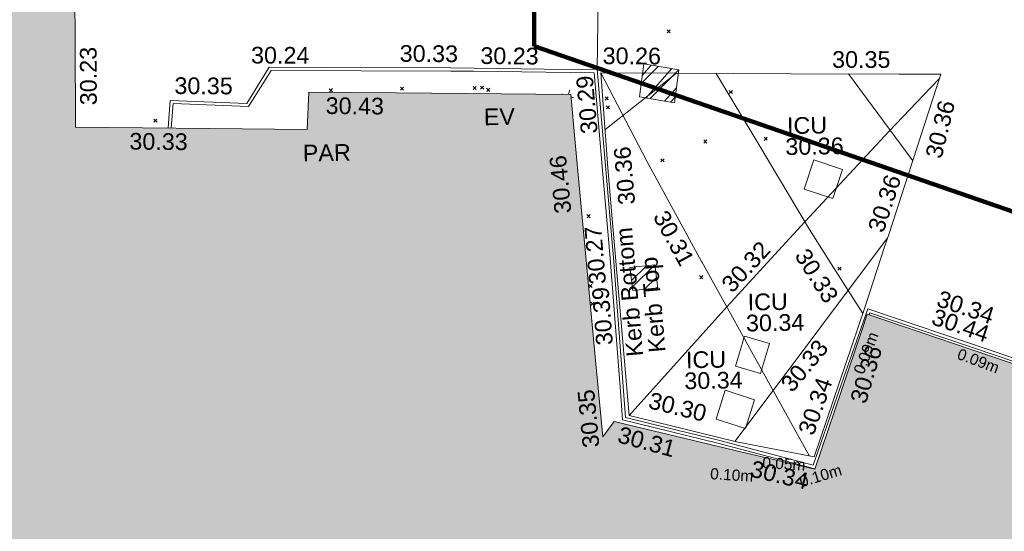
# Model space of a CAD drawing. Header units: millimetres. Extents: x -287732 to 520720, y -88450 to 287754.
# Tile 274 of 383: x 103737 to 125866, y 81408 to 92898. Entities that reach past the tile are written whole.
import ezdxf

# ---------------------------------------------------------------- set-up
doc = ezdxf.new("R2010")
doc.units = ezdxf.units.MM
doc.linetypes.add('IMPORT-HIDDEN2 _3_', pattern=[4762.5, 3175, -1587.5])
doc.linetypes.add('IMPORT-UG_ELEC_STREET LIGHTING_QLB2 _2_', pattern=[2700, 1500, -300.0000000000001, 0, -250, 150, -300.0000000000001, 0, -200])
for name, color, linetype, lineweight, true_color in [('00_TOPO_EAVE', 7, 'Continuous', 9, 0x666666), ('00_UAV_BUILDING_OUTLINE', 5, 'Continuous', 9, 0x0000ff), ('00_UAV_EAVE', 7, 'Continuous', 9, 0x666666), ('00_UAV_KERB_BOTTOM', 1, 'Continuous', 9, 0xff0000), ('00_UAV_KERB_TOP', 7, 'Continuous', 9, 0xa500a5), ('00_UAV_PARAPET', 7, 'Continuous', 9, 0x666666), ('00_UAV_ROAD_MARKING_YELLOW_CONTINUOUS', 40, 'Continuous', 9, 0xffbf00), ('00_UAV_SERV_IC', 5, 'Continuous', 9, 0x0000ff), ('12333-PUM-2D-U-0001-C01 - Rev2_REVIT IMPORT_dwg', 7, 'Continuous', 9, 0x767676), ('A_RHA_Line', 7, 'Continuous', 9, 0x00a600), ('PUM-CHAMBER EXTENTS', 6, 'IMPORT-HIDDEN2 _3_', 9, 0xff00ff), ('PUM-ELECTRIC-SL-QLB2', 7, 'IMPORT-UG_ELEC_STREET LIGHTING_QLB2 _2_', 9, 0xff7f7f)]:
    doc.layers.add(name, color=color, linetype=linetype, lineweight=lineweight, true_color=true_color)
for name, color, linetype, lineweight in [('00_UAV_SURFACE', 7, 'Continuous', 9), ('A_RHA_Detail', 7, 'Continuous', 9), ('GEN-TEXT', 7, 'Continuous', 9)]:
    doc.layers.add(name, color=color, linetype=linetype, lineweight=lineweight)
doc.styles.add('Arial_1', font='arial.ttf', dxfattribs={"height": 250})
doc.styles.add('Swis721 Lt BT_2', font='swissl.ttf', dxfattribs={"height": 375})
pattern_1 = [(45, (-533641079.65, -725615854.3560001), (-265.1650429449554, 265.1650429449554), []), (45, (-533640902.873, -725615854.3560001), (-265.1650429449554, 265.1650429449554), [])]

# ---------------------------------------------------------------- blocks, each defined once
blk = doc.blocks.new('12333-PUM-2D-U-0001-C01 - Rev2_REVIT IMPORT_dwg_MSL_Eaves_SYM_1-V87-Site Location Plan Proposed')
at = {"layer": '00_TOPO_EAVE', "color": 254, "true_color": 0xcccccc}
for p, q in [((-304.2425338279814, 99.04873277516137), (-356.5791934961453, 116.0873754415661)), ((29.38349572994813, 90.25566449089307), (116.0873754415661, 356.5791934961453)), ((356.5791934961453, -116.0873754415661), (180.0901991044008, -58.62988906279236))]:
    blk.add_line(p, q, dxfattribs=at)
blk = doc.blocks.new('12333-PUM-2D-U-0001-C01 - Rev2_REVIT IMPORT_dwg_MGS62954_T2_Galway_ITM_3d_Rev1-2077680-Site Location Plan Proposed')
at = {"layer": '00_UAV_KERB_BOTTOM', "color": 254, "true_color": 0xcccccc, "flags": 128}
blk.add_lwpolyline([(534036196.0748683, 725639840.7990669), (534035816.5935, 725638738.3544999), (534035272.5935, 725637217.3545), (534034540.5935001, 725637471.3544999), (534034265.5935, 725636720.3545), (534033665.5117798, 725636952.9704477), (534031595.5935, 725637755.3544999), (534028977.9128458, 725638691.3944124), (534026248.5935002, 725639667.3545), (534025520.569249, 725637696.067142), (534024960.6805, 725636180.0440001), (534022843.6805001, 725636781.044), (534021699.0467719, 725637080.2408259), (534020758.6805, 725637326.044), (534020549.6805001, 725640916.0439999), (534020519.8383491, 725641346.8224517), (534020256.475177, 725645148.5316423), (534019068.2135424, 725645183.0933862), (534016972.6805, 725645244.0440001), (534014069.7659481, 725645305.2328852), (534012892.6805001, 725645330.044), (534012370.6805001, 725644527.044), (534010651.6805, 725644626.044), (534010595.8489875, 725644006.1415368)], dxfattribs=at)
at = {"layer": '00_UAV_KERB_TOP', "color": 254, "true_color": 0xcccccc, "flags": 128}
for points in [[(534024994.1759025, 725636097.7687486), (534022825.2686771, 725636713.5048103), (534020691.755679, 725637271.1856657), (534020660.3741778, 725637810.2267629), (534020479.8212252, 725640911.590879), (534020348.9849778, 725642800.2428122), (534020191.0268353, 725645080.4056673), (534017478.0509709, 725645159.3152057), (534016970.925312, 725645174.065448), (534012930.1431086, 725645259.2387983), (534012684.3641961, 725644881.153613), (534012407.2230529, 725644454.8234633), (534010715.3187489, 725644552.2629782), (534010665.9600858, 725644004.2291639)], [(534033433.8899645, 725636967.6811434), (534031571.1543648, 725637689.7528083), (534029091.3983773, 725638576.473109), (534026290.2574598, 725639578.1154193), (534026274.277465, 725639534.8460339)]]:
    blk.add_lwpolyline(points, dxfattribs=at)
at = {"layer": '00_UAV_ROAD_MARKING_YELLOW_CONTINUOUS', "color": 254, "true_color": 0xcccccc}
for p, q in [((534020410.8554321, 725643796.7709886), (534022042.8684387, 725645037.1574444)), ((534027315.3896639, 725642978.2879324), (534025907.6193518, 725644952.2457936))]:
    blk.add_line(p, q, dxfattribs=at)
at = {"layer": '00_UAV_ROAD_MARKING_YELLOW_CONTINUOUS', "color": 254, "true_color": 0xcccccc, "flags": 128}
for points in [[(534024880.2279875, 725636387.1701497), (534023726.7796367, 725638557.3943529), (534022535.7796367, 725640792.3943529), (534022531.2803853, 725640800.974934), (534021340.7796368, 725643071.3943529), (534020337.7796369, 725645077.394353)], [(534022934.288312, 725645016.1216016), (534023859.7796369, 725643403.3943532), (534024968.7796367, 725641472.3943529), (534025444.3547996, 725640692.6194693), (534026131.3650407, 725639566.1659182)], [(534020844.7796367, 725637372.394353), (534023080.1968761, 725639770.7549491), (534024265.0749285, 725641019.377709), (534024865.5432704, 725641652.1503704), (534026793.7796368, 725643655.3943529), (534027744.3624692, 725644609.6767906), (534027948.821128, 725644814.9311892)], [(534026721.3261018, 725641256.5621074), (534023649.7212653, 725637311.401286), (534023209.4763733, 725636745.9519552)]]:
    blk.add_lwpolyline(points, dxfattribs=at)
blk.add_lwpolyline([(534024986.7796367, 725636364.394353), (534026180.7796369, 725639704.3943528), (534026658.609018, 725641076.4713264), (534026748.7796367, 725641335.394353), (534027982.7796368, 725644913.394353), (534027042.0801436, 725644931.0062603), (534024617.7796368, 725644976.3943529), (534022044.024821, 725645037.1301559), (534020337.7796369, 725645077.394353), (534020459.7796367, 725642939.3943529), (534020538.9295372, 725641790.9879271), (534020675.7796368, 725639805.394353), (534020844.7796367, 725637372.394353), (534021396.4247135, 725637226.2555863), (534023241.7796367, 725636737.3943529)], close=True, dxfattribs=at)
at = {"layer": '00_UAV_SERV_IC', "color": 254, "true_color": 0xcccccc, "flags": 128}
for points in [[(534024864.5935, 725642385.3544999), (534025094.5935001, 725643037.3544999), (534025736.2133127, 725642811.0162225), (534025506.2133127, 725642159.0162224)], [(534023254.5935, 725638436.3545), (534023468.5935, 725639107.3544999), (534024025.603444, 725638929.7090037), (534023811.6034438, 725638258.7090037)], [(534022794.5935, 725637254.3545), (534023011.5935, 725637896.3544999), (534023667.9189432, 725637674.512411), (534023450.9189434, 725637032.5124108)]]:
    blk.add_lwpolyline(points, close=True, dxfattribs=at)
at = {"layer": '00_UAV_SURFACE', "color": 254, "true_color": 0xcccccc, "flags": 128}
blk.add_lwpolyline([(534020256.475177, 725645148.5316423), (534020361.0019999, 725648359.0085001), (534020381.6473084, 725650146.5481193), (534020385.0020001, 725650437.0085), (534020457.002, 725652941.0085), (534020454.4344659, 725654630.5035999)], dxfattribs=at)
at = {"xscale": 0.375, "yscale": 0.375, "zscale": 0.375}
blk.add_blockref('12333-PUM-2D-U-0001-C01 - Rev2_REVIT IMPORT_dwg_MSL_Eaves_SYM_1-V87-Site Location Plan Proposed', (534019591.2939767, 725644571.5783325), dxfattribs=at)
at = {"layer": '00_UAV_BUILDING_OUTLINE', "color": 251, "true_color": 0x666666, "char_height": 375, "width": 1495.902363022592, "attachment_point": 1, "line_spacing_factor": 1.005061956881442, "style": 'Swis721 Lt BT_2'}
for s, insert, rotation in [('30.23', (534008626.5414432, 725644550.7896229), 89.22071755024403), ('30.43', (534014148.2634822, 725644634.5957702), 358.49025841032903), ('30.33', (534009725.1623542, 725643912.262804), 358.43756912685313), ('30.46', (534019249.4840642, 725641916.8315941), 94.35549672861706), ('30.36', (534025808.3970271, 725637630.9228641), 72.52669628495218), ('30.35', (534019790.0471659, 725636646.857846), 94.35549672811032), ('30.34', (534023609.4698657, 725636319.2756244), 345.6428675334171)]:
    blk.add_mtext(s, dxfattribs=dict(at, insert=insert, rotation=rotation))
at = {"layer": '00_UAV_EAVE', "insert": (534017693.5138397, 725644318.8699216), "char_height": 375, "width": 736.078940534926, "attachment_point": 1, "line_spacing_factor": 1.005061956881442, "style": 'Swis721 Lt BT_2'}
blk.add_mtext('EV', dxfattribs=at)
at = {"layer": '00_UAV_KERB_BOTTOM', "color": 251, "true_color": 0x666666, "char_height": 375, "attachment_point": 1, "line_spacing_factor": 1.005061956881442, "style": 'Swis721 Lt BT_2'}
for s, insert, width, rotation in [('30.24', (534012491.5443729, 725645797.2810811), 1495.902363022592, 358.79247365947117), ('30.23', (534017645.5283263, 725645698.2588428), 1495.902363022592, 358.3339663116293), ('30.29', (534019872.4836729, 725643696.7742264), 1495.902363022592, 93.96283048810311), ('Kerb Bottom', (534020809.2031973, 725638676.2473274), 3414.456504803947, 94.00840333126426), ('30.34', (534027894.2425136, 725640067.6751779), 1495.902363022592, 340.32377833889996), ('30.34', (534024624.2357371, 725636953.9338264), 1495.902363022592, 69.73010007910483), ('30.31', (534020650.9219286, 725637136.0179), 1495.902363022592, 343.7989299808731)]:
    blk.add_mtext(s, dxfattribs=dict(at, insert=insert, width=width, rotation=rotation))
at = {"layer": '00_UAV_KERB_TOP', "color": 251, "true_color": 0x666666, "char_height": 375, "attachment_point": 1, "line_spacing_factor": 1.005061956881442, "style": 'Swis721 Lt BT_2'}
for s, insert, width, rotation in [('30.33', (534015833.9977722, 725645778.6328171), 1495.902363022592, 358.55985360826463), ('30.35', (534010758.9384516, 725645142.7797633), 1495.902363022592, 358.58172351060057), ('30.36', (534020688.7387872, 725642089.3231751), 1495.902363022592, 93.96283048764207), ('Kerb Top', (534021313.4701647, 725638759.3724053), 2493.170605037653, 94.00840333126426), ('30.39', (534020130.9502373, 725638944.9122111), 1495.902363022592, 93.33184311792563), ('30.44', (534027773.755324, 725639661.2753754), 1495.902363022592, 340.32377833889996)]:
    blk.add_mtext(s, dxfattribs=dict(at, insert=insert, width=width, rotation=rotation))
at = {"layer": '00_UAV_PARAPET', "insert": (534013612.4189297, 725643575.9270208), "char_height": 375, "width": 1168.228512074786, "attachment_point": 1, "line_spacing_factor": 1.005061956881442, "style": 'Swis721 Lt BT_2'}
blk.add_mtext('PAR', dxfattribs=at)
at = {"layer": '00_UAV_ROAD_MARKING_YELLOW_CONTINUOUS', "color": 251, "true_color": 0x666666, "char_height": 375, "width": 1495.902363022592, "attachment_point": 1, "line_spacing_factor": 1.005061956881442, "style": 'Swis721 Lt BT_2'}
for s, insert, rotation in [('30.26', (534020392.2970952, 725645646.1532894), 358.6481775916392), ('30.35', (534025546.922565, 725645472.5482289), 358.92742572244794), ('30.36', (534027596.4291226, 725643088.606495), 75.27231559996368), ('30.36', (534026272.2785633, 725641474.5933481), 70.92420879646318), ('30.31', (534021778.8137768, 725642001.521377), 297.67039491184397), ('30.27', (534020000.9994447, 725640312.8754545), 93.94267650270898), ('30.32', (534022935.3267637, 725640317.7918991), 46.44848004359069), ('30.33', (534024931.389054, 725641090.4370068), 301.3785042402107), ('30.33', (534024232.1250297, 725638045.2612003), 49.30774481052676), ('30.30', (534021351.0735205, 725637893.1210718), 345.1623516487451)]:
    blk.add_mtext(s, dxfattribs=dict(at, insert=insert, rotation=rotation))
at = {"layer": '00_UAV_SERV_IC', "color": 251, "true_color": 0x666666, "char_height": 375, "attachment_point": 1, "line_spacing_factor": 1.005061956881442, "style": 'Swis721 Lt BT_2'}
for s, insert, width in [('ICU', (534024502.8277339, 725644001.7067939), 1021.012723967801), ('30.36', (534024457.9995834, 725643531.327793), 1495.902363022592), ('ICU', (534023549.790584, 725640054.9674677), 1021.012723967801), ('30.34', (534023504.9624336, 725639584.5884668), 1495.902363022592), ('ICU', (534022141.008502, 725638782.1863539), 1021.012723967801), ('30.34', (534022096.1803515, 725638311.807353), 1495.902363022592)]:
    blk.add_mtext(s, dxfattribs=dict(at, insert=insert, width=width))
blk = doc.blocks.new('12333-PUM-2D-U-0001-C01 - Rev2_REVIT IMPORT_dwg-1620468-Site Location Plan Proposed')
at = {"layer": 'PUM-CHAMBER EXTENTS', "true_color": 0xffaaff}
h = blk.add_hatch(dxfattribs=at)
h.set_pattern_fill('FP_3', color=211, style=0, pattern_type=2)
h.set_pattern_definition(pattern_1)
h.paths.add_polyline_path([(380906.3501529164, 28519.64382128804), (381016.350153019, 29258.6438213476), (380229.3501528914, 29402.64382131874), (380119.3501529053, 28663.64382137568)])
h = blk.add_hatch(dxfattribs=at)
h.set_pattern_fill('FP_3', color=211, style=0, pattern_type=2)
h.set_pattern_definition(pattern_1)
h.paths.add_polyline_path([(379891.3501529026, 24319.64382133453), (380455.3501529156, 24372.64382129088), (380399.3501530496, 24888.64382135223), (379835.3501529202, 24835.64382128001)])
at = {"layer": 'GEN-TEXT', "color": 253, "true_color": 0xaaaaaa}
for p, q in [((380764.9948138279, 30090.28848225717), (380835.705491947, 30160.99916037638)), ((380835.705491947, 30090.28848225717), (380764.9948138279, 30160.99916037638)), ((373152.9948138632, 28900.28848231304), (373223.7054919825, 28970.99916043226)), ((373223.7054919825, 28900.28848231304), (373152.9948138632, 28970.99916043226)), ((374750.9948138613, 28908.28848222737), (374821.7054919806, 28978.99916034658)), ((374821.7054919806, 28908.28848222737), (374750.9948138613, 28978.99916034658)), ((376383.9948137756, 28893.28848232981), (376454.7054918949, 28963.99916044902)), ((376454.7054918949, 28893.28848232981), (376383.9948137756, 28963.99916044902)), ((376550.9948137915, 28900.28848231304), (376621.7054919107, 28970.99916043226)), ((376621.7054919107, 28900.28848231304), (376550.9948137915, 28970.99916043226)), ((376688.9948138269, 28848.2884822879), (376759.7054919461, 28918.99916040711)), ((376759.7054919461, 28848.2884822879), (376688.9948138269, 28918.99916040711)), ((382138.9948137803, 28704.28848231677), (382209.7054918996, 28774.99916043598)), ((382209.7054918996, 28704.28848231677), (382138.9948137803, 28774.99916043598)), ((379346.9948138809, 28608.28848229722), (379417.7054920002, 28678.99916041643)), ((379417.7054920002, 28608.28848229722), (379346.9948138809, 28678.99916041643)), ((369197.9948137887, 28286.28848225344), (369268.7054919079, 28356.99916037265)), ((369268.7054919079, 28286.28848225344), (369197.9948137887, 28356.99916037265)), ((379370.9948138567, 28408.28848222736), (379441.7054919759, 28478.99916034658)), ((379441.7054919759, 28408.28848222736), (379370.9948138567, 28478.99916034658)), ((381545.9948137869, 27603.28848229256), (381616.705491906, 27673.99916041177)), ((381616.705491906, 27603.28848229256), (381545.9948137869, 27673.99916041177)), ((382903.9948137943, 27640.28848230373), (382974.7054919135, 27710.99916042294)), ((382974.7054919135, 27640.28848230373), (382903.9948137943, 27710.99916042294)), ((380576.9948138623, 27195.28848223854), (380647.7054919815, 27265.99916035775)), ((380647.7054919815, 27195.28848223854), (380576.9948138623, 27265.99916035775)), ((378893.994813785, 25972.2884822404), (378964.7054919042, 26042.99916035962)), ((378964.7054919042, 25972.2884822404), (378893.994813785, 26042.99916035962)), ((381401.9948138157, 24558.28848225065), (381472.7054919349, 24628.99916036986)), ((381472.7054919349, 24558.28848225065), (381401.9948138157, 24628.99916036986)), ((384512.9948138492, 24695.28848223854), (384583.7054919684, 24765.99916035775)), ((384583.7054919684, 24695.28848223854), (384512.9948138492, 24765.99916035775)), ((378907.9948138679, 24400.28848231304), (378978.7054919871, 24470.99916043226)), ((378978.7054919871, 24400.28848231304), (378907.9948138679, 24470.99916043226)), ((378947.9948137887, 24003.28848231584), (379018.7054919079, 24073.99916043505)), ((379018.7054919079, 24003.28848231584), (378947.9948137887, 24073.99916043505))]:
    blk.add_line(p, q, dxfattribs=at)
at = {"layer": 'PUM-CHAMBER EXTENTS', "color": 211, "linetype": 'Continuous', "true_color": 0xffaaff, "flags": 128}
for points in [[(380229.3501528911, 29402.64382131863), (380119.3501529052, 28663.64382137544), (380906.3501529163, 28519.6438212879), (381016.3501530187, 29258.6438213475)], [(380455.3501529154, 24372.6438212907), (379891.3501529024, 24319.64382133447), (379835.3501529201, 24835.64382127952), (380399.3501530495, 24888.64382135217)]]:
    blk.add_lwpolyline(points, close=True, dxfattribs=at)
blk.add_blockref('12333-PUM-2D-U-0001-C01 - Rev2_REVIT IMPORT_dwg_MGS62954_T2_Galway_ITM_3d_Rev1-2077680-Site Location Plan Proposed', (-533641079.6498471, -725615854.3561786))
at = {"layer": 'PUM-ELECTRIC-SL-QLB2', "char_height": 250, "width": 1160.025439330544, "attachment_point": 2, "line_spacing_factor": 0.9417779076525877, "style": 'Arial_1'}
for s, insert, rotation in [('0.09m', (384992.2272881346, 22871.86857745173), 68.36821681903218), ('0.09m', (387677.4906366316, 22720.80557568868), 338.5239952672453), ('0.05m', (383231.139485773, 20494.85667624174), 355.4087260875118), ('0.10m', (382055.4807622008, 20264.64862089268), 355.4087260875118), ('0.10m', (384006.5602795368, 20207.16714637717), 15.911856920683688)]:
    blk.add_mtext(s, dxfattribs=dict(at, insert=insert, rotation=rotation))

msp = doc.modelspace()

# ---------------------------------------------------------------- hatches: boundary and pattern name
at = {"layer": 'A_RHA_Detail', "true_color": 0xc0c0c0}
h = msp.add_hatch(color=9, dxfattribs=at)
h.paths.add_polyline_path([(-80880.60083809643, -68502.79057078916), (-80400.865924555, -68483.41509113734), (-80400.865924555, -62984.64684185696), (-24474.85765177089, -63009.32043784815), (-24456.14471271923, -50840.30023858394), (-36622.55041039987, -50831.65104353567), (-36622.55041039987, -44228.57792613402), (-50959.0526582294, -44218.38599194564), (-50959.0526582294, -42573.78171514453), (-54563.9325804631, -42571.21897729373), (-54565.69773352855, -45054.17447474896), (-92408.82109321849, -45027.27149621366), (-92411.78875845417, -49201.74309222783), (-100061.9988811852, -49201.74309222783), (-100052.2214449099, -64852.82557838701), (-86120.90825229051, -64852.82557838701), (-86092.1662649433, -62957.90041523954), (-84861.10047608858, -62957.90041523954), (-84854.79052929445, -68240.109737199), (-80870.60226892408, -68240.10973722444)])
h.paths.add_polyline_path([(-137238.9269902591, -68461.9384092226), (-132719.7426408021, -68433.0633692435), (-132847.0731201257, -62850.04282283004), (-130454.6837966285, -62916.63108078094), (-130498.2830220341, -61355.85393642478), (-117581.136331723, -61423.42893438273), (-117492.3908565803, -49183.91309190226), (-125136.5200282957, -49178.47881952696), (-125133.572703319, -45032.61887136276), (-163007.1824077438, -45005.6942194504), (-163007.1824076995, -44090.2963411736), (-163123.8521269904, -44090.21339942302), (-163122.6389897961, -42383.75184302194), (-166563.8543419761, -42383.75184298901), (-166565.034908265, -44044.39824208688), (-193158.4656786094, -44025.49275805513), (-193195.152889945, -62863.65652504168), (-137269.7106414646, -62916.63108078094), (-137254.3708868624, -65679.90523788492)])
h.paths.add_polyline_path([(120310.9497607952, -32334.28230164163), (120312.4652266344, -31610.73011961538), (133451.2244789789, -31638.24899384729), (133469.2230092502, -19717.98315780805), (121295.7536929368, -19692.48606430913), (121319.8434528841, -8190.941560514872), (112277.0825930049, -8172.001674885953), (112263.1770823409, -14811.1234547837), (78285.85310969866, -14739.95861438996), (78292.82277619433, -8167.077575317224), (75241.99098605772, -8160.673431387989), (69355.76844233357, -8152.931592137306), (69353.6659720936, -9156.74635762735), (68372.60878945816, -9154.691552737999), (68372.60878945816, -13705.52853215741), (69333.7233474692, -13707.54156770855), (69325.07112547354, -16249.53369228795), (66623.4489111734, -16249.53369228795), (66619.79243935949, -17995.29925530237), (65989.07757494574, -17995.2992552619), (65985.44262772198, -19730.78799483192), (57152.23993377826, -19712.28702421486), (57127.42535098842, -31559.89463417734), (70277.87165424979, -31587.43801817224), (70277.87165431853, -32271.7414715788), (78263.96947909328, -32285.12944888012), (78266.62661740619, -31019.79372153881), (112335.8856506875, -31091.15111860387), (112335.8856506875, -32317.57330553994), (119781.4233959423, -32333.17321913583)])
h.paths.add_polyline_path([(7503.717409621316, -1791.439263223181), (15482.43097392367, -674.0213231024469), (15484.0826588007, 148.1327206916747), (56188.28042539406, 205.5276654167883), (56155.84326007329, 14338.3166313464), (18016.62665935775, 14236.48149539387), (17967.9025208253, 34313.18372071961), (21727.10644863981, 34324.0692624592), (21708.90974962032, 40608.10218321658), (18009.66447159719, 40608.10218321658), (17995.54603706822, 45483.75063442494), (9770.084204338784, 45420.6329473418), (3966.213879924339, 45446.76585222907), (3984.771235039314, 14176.56786832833), (1023.062455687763, 14176.56786837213), (-276.5134647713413, 14190.52623461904), (-231.6790044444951, 5968.135265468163), (-226.4491536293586, 193.7444677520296), (553.0869992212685, 183.4716499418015), (7477.609307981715, 143.2867586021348), (7488.638446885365, -674.0213231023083)])
h.paths.add_polyline_path([(77755.59663317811, 53.47451145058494), (77729.51881611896, 1699.844979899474), (94464.47132486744, 1659.976083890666), (94606.37913471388, 17991.390236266), (88810.4190114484, 18015.03260816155), (88799.89418497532, 14436.74271609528), (69413.88950349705, 14457.8773889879), (69377.35724448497, 99.62816357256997), (75241.99098605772, 67.32134432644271)])
h.paths.add_polyline_path([(61252.12079701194, 46453.95617366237), (105774.7348988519, 46472.68783506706), (105768.2642198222, 61852.61234306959), (92285.13876309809, 61852.61234306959), (92308.59670399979, 65784.30757140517), (96107.4668000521, 65767.60445243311), (96059.68081117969, 75209.20847378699), (101084.8427276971, 75071.88872764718), (104988.0046543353, 74765.36560406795), (108403.6894220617, 74363.8408943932), (112009.2703903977, 73787.25420861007), (115645.3524815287, 73049.69667206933), (116890.8108051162, 72761.69136252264), (120208.9929833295, 71893.18353872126), (120865.241739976, 71703.68484519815), (124135.6329506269, 70669.67317906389), (127435.6253142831, 69480.50055823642), (127820.4368670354, 69394.93141813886), (128274.3081769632, 69331.69585753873), (128731.8791144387, 69306.66104516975), (129189.9401488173, 69320.00258290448), (129645.2782985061, 69371.62688826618), (130094.6997111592, 69461.17185603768), (130535.0520071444, 69588.00939074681), (130963.246434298, 69751.24981927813), (131376.2795165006, 69949.74812590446), (131771.2541232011, 70182.11198903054), (132162.5575600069, 70460.5404660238), (132496.0921583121, 70741.69081113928), (132820.871367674, 71064.98072578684), (133117.4593294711, 71414.31364272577), (133383.77568926, 71787.23923950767), (133616.5473239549, 72178.5372844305), (133817.1647262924, 72590.54524898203), (133982.6025969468, 73017.89547513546), (134111.7005086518, 73457.59040801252), (134203.5529320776, 73906.54590458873), (134257.5155883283, 74361.61286216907), (134272.5462649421, 74819.5993153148), (134250.5259875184, 75277.29281745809), (134189.6227572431, 75731.48297747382), (134090.9274700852, 76178.98397757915), (133955.1324028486, 76616.65691993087), (133783.1900598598, 77041.43184345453), (133576.3064937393, 77450.32925647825), (133335.932843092, 77840.48103920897), (133063.7551572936, 78209.15055532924), (132761.6825665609, 78553.75185442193), (132431.8338935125, 78871.8678050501), (132076.5227905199, 79161.26705197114), (131698.2415080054, 79419.91966861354), (131299.6434187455, 79646.01139197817), (131093.5942456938, 79746.34209763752), (132146.0467355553, 83110.22226145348), (122787.7632953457, 86282.54285518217), (121604.3555412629, 82800.3591886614), (117095.9864227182, 83870.84033785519), (116841.9598400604, 83526.35449572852), (116120.5435466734, 91221.93611972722), (110237.7341284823, 91274.27491021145), (110194.3680786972, 90435.39030214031), (104988.0046543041, 90486.49901390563), (104973.2761846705, 94309.82427956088), (103746.1314668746, 94309.8242795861), (103839.9937121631, 122852.1474271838), (96365.09202306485, 122931.9599470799), (96350.3400238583, 123952.4168585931), (104555.5505249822, 123902.1925226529), (104607.3234458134, 120248.5396156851), (125502.5015002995, 120134.1933400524), (125662.0200253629, 137657.3796882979), (114479.5865733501, 137699.2256881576), (114382.306264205, 129149.9458158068), (104644.159003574, 129187.9975073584), (104577.9931702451, 126217.3903144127), (101184.4926406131, 126159.1566967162), (101264.6166812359, 135959.2655565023), (89967.23178808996, 135988.8856164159), (89927.63362986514, 125823.6463181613), (93630.53562302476, 125840.7948842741), (93580.65688892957, 122931.9599470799), (88697.38835376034, 122904.7310126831), (88679.3898954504, 95739.09143775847), (86378.25848996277, 95739.09143775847), (86378.18187189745, 96178.1008337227), (83279.50743284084, 96200.92083327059), (83273.62493422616, 95735.74732133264), (70169.67509619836, 95733.22421950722), (70166.26842742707, 96272.07409347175), (66674.99731294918, 96257.14073655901), (66654.74538556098, 95755.71092136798), (65784.77231079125, 95755.71092136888), (65887.65094984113, 117470.630565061), (53473.3427162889, 117487.9046429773), (53434.44066309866, 98570.46349063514), (40649.41626916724, 98570.46349063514), (40610.16711559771, 94406.01479078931), (38853.82372868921, 94410.36303440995), (38848.65589191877, 89463.65332729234), (40612.46601912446, 89518.45976927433), (40665.38257362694, 86257.73741128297), (38372.19584460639, 86305.72309285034), (38369.79374539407, 76901.0507917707), (50937.9512507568, 76944.40198294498), (50922.88567286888, 74598.78180889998), (56484.9061132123, 74588.85093771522), (56484.9061132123, 75194.85181995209), (92465.4037153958, 75233.0258166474), (92645.92783662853, 71766.64845094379), (89810.55521366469, 69362.83965827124), (85313.16173974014, 69360.94750420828), (85313.16173974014, 66907.4050808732), (75210.14498263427, 66903.15451589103), (75210.14498263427, 63815.70944550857), (70819.40014309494, 63815.70999200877), (70819.21601505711, 64253.35708059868), (69456.83415683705, 64253.35708059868), (69455.7195737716, 66901.99623166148), (61303.32856759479, 66898.5668068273), (61304.56054988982, 63970.32021231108), (70500.41048208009, 63970.32021219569), (70500.4088543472, 61852.59006207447), (61245.6438848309, 61848.69637488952), (61252.03558504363, 46656.49344428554)])
h.paths.add_polyline_path([(-17153.16561239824, 48569.32684293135), (-17153.16561224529, 60770.38083685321), (-29362.88357759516, 60774.70428694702), (-29362.88357759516, 67399.20394580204), (-43507.24466814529, 67405.01911303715), (-43488.5313307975, 69093.07334175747), (-45766.41866231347, 69109.32868388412), (-45794.3462003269, 67405.01911303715), (-47272.11273194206, 67404.2124544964), (-47272.44887633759, 66454.91798908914), (-86004.56386332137, 66468.63299519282), (-86006.66970787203, 60521.58362721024), (-92662.87722510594, 60521.58362721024), (-92665.2138765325, 50184.35611932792), (-79752.0168396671, 50179.78309939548), (-79752.016597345, 48591.4932381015), (-17157.7163123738, 48569.32845417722)])
h.paths.add_polyline_path([(-201056.4185878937, 48628.75479108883), (-138377.9751621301, 48634.64535779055), (-138377.9751621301, 50133.28201003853), (-125467.710581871, 50134.49626164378), (-125468.6909603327, 60566.1903686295), (-132186.8595614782, 60565.86652591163), (-132187.4203588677, 66533.0197876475), (-170643.3098734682, 66805.61809689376), (-170643.3098732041, 67738.78475848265), (-200340.0100486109, 67488.93693764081), (-200348.7171487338, 60827.78025104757), (-201057.5650552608, 60827.71357558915), (-201056.6510294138, 51102.04313372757)])
h.paths.add_polyline_path([(-240051.5126725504, 54769.19491160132), (-239444.490259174, 54811.10754483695), (-239186.5396223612, 54841.92927608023), (-238764.8191577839, 54940.98166103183), (-238382.4735933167, 55122.46891388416), (-237990.3402229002, 55354.87497234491), (-237269.2031023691, 55936.21515020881), (-237032.4836384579, 56225.56611516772), (-236793.0039602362, 56569.31473944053), (-236554.5880578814, 57004.26389721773), (-236432.7219585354, 57267.46508908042), (-236300.081527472, 57753.26238983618), (-236250.7285154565, 58017.17885684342), (-236235.6490609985, 58516.21786804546), (-236233.2538429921, 58987.85640053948), (-236213.7029795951, 59823.48083769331), (-236363.8287855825, 59820.86038205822), (-236634.0279869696, 60698.06075827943), (-236391.9547756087, 61432.19726339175), (-236225.4740089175, 61435.10319600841), (-236201.6036569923, 62637.68779596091), (-232563.5271750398, 62639.28734435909), (-232563.5271750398, 63049.03842404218), (-232732.1945866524, 63049.15302218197), (-232860.1521277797, 63457.95890274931), (-232731.606808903, 63914.24862697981), (-232560.8209656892, 63914.24862697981), (-232515.1276847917, 70598.00033009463), (-240628.6947849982, 70598.85496273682), (-240629.7923196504, 72350.98321577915), (-246412.6011212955, 72347.36085933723), (-246412.6011212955, 70616.45923936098), (-254449.5805725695, 70618.60952619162), (-254454.637144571, 70754.06491720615), (-254469.7140363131, 73191.66276250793), (-263883.2532625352, 73267.83063688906), (-263902.4181505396, 68260.74348553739), (-263714.8217520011, 68259.82096572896), (-263552.9672900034, 67819.65434396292), (-263719.0883117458, 67392.2068408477), (-263913.6298699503, 67392.20684284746), (-263956.7001913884, 58633.76423459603), (-260181.1963171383, 58611.22607638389), (-260192.3146983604, 56354.25111579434), (-257184.684388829, 56339.46086021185), (-257213.4419957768, 57092.93866021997), (-257338.5163846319, 57093.27331223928), (-257471.0109294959, 57531.74572308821), (-257338.5163845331, 58062.22513696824), (-257203.4956297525, 58064.06881289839), (-257173.5751889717, 58598.54056692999), (-256478.2273617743, 58575.27357994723), (-256478.2273617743, 58788.51859473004), (-256013.0091299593, 58911.92701534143), (-255397.0786664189, 58780.99767617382), (-255397.0786664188, 58595.982422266), (-243809.885361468, 58585.92793201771), (-243805.3570672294, 58352.04527760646), (-243740.939469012, 57884.52572680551), (-243619.0830608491, 57421.84877545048), (-243424.3877545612, 56943.65915412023), (-243247.1437899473, 56608.24157713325), (-243003.0710579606, 56249.99021479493), (-242732.2093200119, 55932.75703082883), (-242371.7230178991, 55603.12658811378), (-242141.255125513, 55424.88676767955), (-241804.9643037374, 55216.88439822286), (-241529.4640827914, 55077.02869055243), (-241100.6275144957, 54917.18295003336), (-240836.2134980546, 54840.82833176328), (-240453.4486195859, 54788.60784130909), (-240218.9578693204, 54777.28227442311)])
h.paths.add_polyline_path([(40276.69022552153, 59895.36417752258), (40328.62676029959, 69196.9439153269), (36588.99968785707, 69217.8245910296), (36619.46637569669, 74674.25962428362), (32264.36460078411, 74687.02318924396), (32233.48293867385, 69156.26826306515), (11916.69390495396, 69269.70959686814), (11966.66200111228, 78218.75165974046), (29087.509017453, 78123.15526808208), (29143.44567205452, 88141.1370047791), (15719.348796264, 88216.09212953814), (15732.60379610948, 90589.9978889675), (4594.294101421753, 90652.19003489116), (4525.129359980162, 78265.12250449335), (10096.76365553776, 78234.01258731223), (10077.43887221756, 74773.03821910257), (4547.641142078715, 74803.91453678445), (4465.579974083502, 60107.1600234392), (19125.89094760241, 60025.30234268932), (19139.86249374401, 62527.53804644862), (31738.59196305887, 62457.19146404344), (31724.55430858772, 59943.11609815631), (38369.79364225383, 59906.01157293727)])
h.paths.add_polyline_path([(-246083.0241259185, 72334.29150213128), (-246083.0594797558, 72334.30275087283), (-246208.2905500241, 72334.29150213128)])
h.paths.add_polyline_path([(-114575.3004830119, 112178.0758695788), (-114575.3246435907, 112178.0758695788), (-114707.2752166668, 115801.5811617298)])
h.paths.add_polyline_path([(-154699.9178765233, 101760.4080976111), (-114382.050333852, 101776.0542914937), (-114382.050333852, 106926.9360164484), (-113755.641395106, 106927.1792101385), (-113757.5507412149, 111847.2721531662), (-114431.6837526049, 111847.2721531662), (-114431.8097758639, 112178.0758695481), (-114575.3004830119, 112178.0758695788), (-114578.9984943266, 121707.2390833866), (-123056.9849702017, 121707.2390833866), (-123068.8201032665, 156452.7036899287), (-119381.2340625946, 156454.1348067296), (-119381.2340625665, 160165.8597952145), (-115501.031452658, 160167.3662801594), (-115503.3750945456, 166206.5793118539), (-132411.7987151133, 166599.6604729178), (-132411.8243278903, 166665.6603411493), (-135275.0124468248, 166664.5490317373), (-135275.0124468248, 166628.1883101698), (-135911.3205076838, 166628.1944502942), (-135911.3479256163, 166352.1604668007), (-152521.1633846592, 166345.7146753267), (-152518.3680955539, 159142.6836790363), (-150699.3133726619, 159117.9265656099), (-150758.5477087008, 122560.691203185), (-151059.2005266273, 122560.691203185), (-151061.0981347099, 121302.4374932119), (-154138.3148337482, 121372.6012653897), (-154138.3148337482, 121865.1834517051), (-154704.3888425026, 121867.2611370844), (-154688.5451973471, 119352.3937021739), (-154745.5933227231, 119352.3715636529), (-154745.5763474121, 118722.1532660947), (-160794.1544526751, 118748.7442832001), (-160794.1544526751, 119410.5425977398), (-163852.1622693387, 119422.408321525), (-163855.0715294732, 118762.2003111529), (-167568.6765459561, 118778.5256058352), (-166634.6619849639, 124395.1277019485), (-166930.050559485, 124500.0918161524), (-167568.6765459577, 124707.6250903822), (-168028.2173235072, 124841.3808647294), (-168630.5006276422, 124991.3056740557), (-169238.2056069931, 125117.4693074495), (-169850.3952285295, 125219.6772876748), (-170466.1255403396, 125297.7720169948), (-171089.11025998, 125351.8553033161), (-171704.4065937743, 125381.1774255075), (-172325.0479971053, 125386.3595015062), (-172782.2248668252, 125374.5832362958), (-173401.7764235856, 125337.4554476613), (-174109.844898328, 125263.4341236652), (-174634.1213722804, 125190.4100126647), (-175245.0145766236, 125080.719099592), (-176047.1958093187, 124895.7675260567), (-176665.4852587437, 124724.7228134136), (-177045.3001228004, 124609.1129151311), (-177631.5127792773, 124405.2077276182), (-176665.4852586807, 118818.5158794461), (-177558.9402083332, 118822.4435768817), (-177662.2853368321, 125263.4341236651), (-176365.3912351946, 126542.9270807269), (-159462.2970490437, 126319.910391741), (-157057.7396790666, 128609.0850976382), (-157060.6673204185, 136153.1661957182), (-158638.8016610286, 137740.2441626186), (-159352.3735831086, 137740.2441626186), (-161634.4140634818, 140201.1078539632), (-168727.9404945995, 140256.8191146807), (-171035.0401161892, 137942.8847305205), (-174184.1459014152, 137942.8847305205), (-176460.1167434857, 140292.2858551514), (-177341.6856934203, 140292.2858551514), (-177341.7113613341, 140358.4281613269), (-183428.5803825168, 140356.0660244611), (-185921.6385985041, 137917.4639994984), (-185921.6385985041, 131757.3091155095), (-186906.8767412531, 131756.9267733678), (-187725.3914540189, 130809.9989183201), (-187724.058890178, 127376.1828148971), (-186481.0281350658, 126304.5577463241), (-186479.4846754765, 122327.2959175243), (-185176.2828158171, 121059.4673825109), (-180304.1129154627, 121059.4673824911), (-180304.1136492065, 118802.0484409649), (-193555.3706955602, 118802.0484409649), (-193555.368699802, 133117.8341649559), (-192593.6442938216, 133118.2073819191), (-192593.6442938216, 134200.8158367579), (-192224.6284783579, 134200.9592041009), (-192225.5653014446, 136615.0101267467), (-192595.0012460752, 136615.0101267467), (-192595.4357332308, 137734.4745165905), (-193589.2709668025, 137734.4746851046), (-193589.2685988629, 147474.570583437), (-193163.2062206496, 147492.8644732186), (-192765.7252967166, 147531.087133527), (-192359.9383250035, 147589.5931622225), (-192199.8207947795, 147616.5827294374), (-191882.7548926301, 147682.9245600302), (-191568.5380070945, 147761.6632019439), (-191257.654638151, 147852.677242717), (-190828.6072909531, 148002.2045655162), (-190647.7999969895, 148070.9514233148), (-190349.7690789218, 148197.8750094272), (-190056.9509284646, 148336.4013817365), (-189769.797051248, 148486.3169427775), (-189405.3590254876, 148698.0567944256), (-189132.906026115, 148873.2749095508), (-188867.542109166, 149059.0543929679), (-188609.6764469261, 149255.1087866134), (-188354.9814055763, 149465.3525772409), (-188079.6339208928, 149713.879248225), (-187884.9836199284, 149901.8220103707), (-187545.928247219, 150265.8040604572), (-187446.29984479, 150378.3960832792), (-187241.3270201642, 150629.2310214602), (-187046.3599558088, 150887.9197697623), (-186861.6992771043, 151154.0634500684), (-186546.1373636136, 151669.829875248), (-186524.4196769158, 151707.0632450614), (-163675.2898318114, 151669.829875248), (-163687.5843045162, 148134.07679455), (-157303.6541541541, 148136.492106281), (-157303.6541541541, 155759.91501608), (-157557.4317586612, 155765.0384228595), (-157555.9168973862, 166678.0466575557), (-187009.2021991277, 166699.7464767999), (-187013.0952111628, 162054.4009359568), (-188707.17754695, 162044.5925187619), (-188705.9961892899, 155021.5333641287), (-188737.9999316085, 154650.5326604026), (-188799.0133969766, 154283.1866125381), (-188857.2045401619, 154035.4341107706), (-188966.1106131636, 153679.3368924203), (-189102.6200311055, 153332.8820747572), (-189265.8911675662, 152998.2056672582), (-189454.9174011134, 152677.371060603), (-189645.2484685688, 152421.3220123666), (-189916.9563410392, 152104.2450531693), (-190212.7041973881, 151809.4634871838), (-190530.6686598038, 151538.7947471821), (-190868.8893671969, 151293.9075915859), (-191225.281078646, 151076.3118324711), (-191597.6465194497, 150887.3490191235), (-192092.8415776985, 150682.5621956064), (-192519.2468154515, 150561.8451365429), (-192903.8930791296, 150482.240889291), (-193187.215491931, 150440.8868273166), (-193594.1866364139, 150407.1257787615), (-193594.5952989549, 151459.9895227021), (-205369.2399268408, 151455.4201247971), (-205354.4523517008, 113350.0822379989), (-207187.1580384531, 113349.3710182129), (-207184.3024929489, 105991.0636522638), (-205312.8748221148, 105991.1901500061), (-205311.2362476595, 101769.6553082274), (-175488.6451201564, 101781.2285901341), (-175488.6451201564, 110889.6985621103), (-154703.4627663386, 110897.5679794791), (-154700.2792295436, 102691.5597281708)])
h.paths.add_polyline_path([(193735.9435693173, 113047.8274774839), (208865.0938716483, 114991.0266430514), (208976.1154123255, 114126.6471160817), (216447.8967332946, 115086.3281915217), (216038.7305308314, 118271.9702413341), (232648.5073383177, 120405.3421626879), (233425.993615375, 114352.0734369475), (240632.2017567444, 115277.6440988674), (239854.8412683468, 121329.9334727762), (256406.8682407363, 123455.8879629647), (257091.7572256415, 118089.1198988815), (264572.2871227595, 119040.8180953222), (261877.8350555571, 138524.7609215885), (259178.7147038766, 138221.6086035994), (259197.3483655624, 137439.0084132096), (254686.1480587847, 136897.0007612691), (255412.6810205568, 131314.8303176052), (240852.7447969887, 129522.4514056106), (239771.0426543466, 137918.8519126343), (240649.5822431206, 138010.1984551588), (240062.3063116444, 142776.6750342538), (239165.7694642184, 142685.0143484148), (237630.9646614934, 151018.3171732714), (266172.8791088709, 154560.7889781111), (271297.1876944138, 142612.4006970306), (276531.7397502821, 144861.098714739), (274941.5029779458, 148527.9037281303), (302074.5307653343, 160134.9084326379), (300215.9323773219, 164320.1841173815), (301528.1613272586, 164907.0997989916), (300405.1237791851, 167477.8916353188), (299016.6944531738, 166945.7181824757), (295626.7488506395, 174518.754428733), (294333.0289184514, 177537.1551681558), (287288.8475947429, 174518.754428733), (289427.6893504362, 169661.0163463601), (272956.7816584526, 162557.1203578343), (271943.2187787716, 164897.4305293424), (267016.3118217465, 162764.0369715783), (268502.3094164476, 159357.0430143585), (265200.4029574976, 157946.4096681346), (226856.416695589, 153146.7821792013), (227510.3041274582, 148852.0205334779), (228280.9873165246, 141179.0007483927), (227302.3544112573, 141050.281300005), (227895.3788235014, 136433.1758633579), (228748.5501749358, 136523.8855003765), (229602.3077302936, 128023.7667641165), (217691.2359889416, 126493.8999679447), (217642.3600127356, 126874.433267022), (215138.5007311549, 126552.8357430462), (215194.9980427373, 126112.965074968), (215015.6132226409, 126089.924757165), (214840.9672575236, 127449.66446064), (192258.7012018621, 124549.1816390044), (193486.3576426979, 114991.0266430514)])
h.paths.add_polyline_path([(-78076.24187439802, 117605.5188722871), (-78076.23951902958, 117610.0871211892), (-78070.318122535, 129485.7330792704), (-74723.15926543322, 129478.385255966), (-74723.15926543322, 125435.7860624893), (-48015.64546086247, 125380.0246061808), (-47996.55031653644, 135872.5822179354), (-61198.15919578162, 135901.5630078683), (-74714.72264144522, 135923.5088764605), (-74723.6287602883, 131865.2975510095), (-78070.318122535, 131872.642169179), (-78062.97909487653, 149549.7689430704), (-58292.26570492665, 149541.5607197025), (-58292.26570491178, 148946.2407608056), (-37707.70924046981, 148937.6946533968), (-37703.30827430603, 159740.0672041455), (-44148.26955755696, 159742.7429641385), (-44148.26955755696, 162961.3319174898), (-49829.95437583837, 162961.3319174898), (-49830.92144130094, 160632.0129326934), (-78494.09026625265, 160643.9130440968), (-78494.09026625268, 161615.1537738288), (-78739.225852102, 161615.2555472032), (-78691.7919454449, 168187.9195488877), (-90844.57645036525, 168126.8149079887), (-90962.52567694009, 152686.7636277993), (-89064.97866809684, 152685.9758215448), (-89079.54115380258, 117610.0871211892), (-78374.80218507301, 117605.6428258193)])
h.paths.add_polyline_path([(69254.82576126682, 129235.9722870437), (69259.97086178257, 136167.789247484), (86068.0992678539, 136131.0235193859), (86008.66431381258, 164703.3084147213), (58789.63167882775, 164723.511581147), (58789.63167882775, 170119.2062865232), (54460.1632489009, 170122.4198087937), (54457.21717773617, 166153.279245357), (47042.2151650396, 166158.7829869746), (47041.10931533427, 164668.9097040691), (39173.27935198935, 164674.7495545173), (39172.83712618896, 164078.9539098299), (17014.87910992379, 164095.4005254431), (17002.38841206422, 147267.1142245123), (12659.63471563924, 147267.1142245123), (12653.60087534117, 139137.9291796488), (17031.41608901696, 139134.6797717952), (17024.5879174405, 129935.3194463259), (39191.34773726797, 129918.8662983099), (39191.34773726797, 129258.2867272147), (69014.0340609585, 129236.1510132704)])
h.paths.add_polyline_path([(39265.62356917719, 139467.8223435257), (33050.91021530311, 139484.1586867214), (33087.56357182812, 153427.9220784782), (39277.60130889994, 153411.6505991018), (39277.60130890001, 152830.3127277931), (43058.29603858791, 152820.3745823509), (43024.83899408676, 140092.5601633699), (39267.2657899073, 140092.5601633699)])
h.paths.add_polyline_path([(1979.548949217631, 189123.2414339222), (18699.10403225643, 189180.0465563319), (18678.46874730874, 195253.6675675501), (24349.02704561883, 195272.9334348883), (24334.96888372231, 199550.7690688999), (28829.78348974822, 199566.0403168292), (28798.3577216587, 208815.6446464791), (24334.949615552, 208806.151404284), (24333.90624841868, 209113.2475694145), (16811.59093053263, 209087.6903002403), (16806.58456499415, 208843.5909093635), (6772.293057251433, 208809.4991440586), (6797.166076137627, 201488.5780549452), (-8471.058649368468, 201436.7038490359), (-8471.058649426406, 200429.0172028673), (-11856.09020770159, 200417.5164702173), (-11823.72827009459, 190892.3684138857), (-7614.729360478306, 190906.6685966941), (-7614.729360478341, 190170.8290169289), (-4608.619189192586, 190169.2993656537), (-4608.238782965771, 190916.8832264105), (1973.379031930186, 190939.2444180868), (1977.122761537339, 189837.3456693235)])
h.paths.add_polyline_path([(-20506.22133143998, 190640.0286460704), (-20122.28942212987, 206347.1214480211), (-41550.34215551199, 207015.2557957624), (-41462.26177903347, 210449.6195896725), (-31391.41053372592, 210152.0276719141), (-31078.64493155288, 223862.5743669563), (-44305.08575743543, 224230.7972280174), (-44490.79956591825, 211865.5542346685), (-47510.12209648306, 211942.9901385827), (-47722.57925071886, 203659.0205614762), (-47076.06680548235, 203635.3001465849), (-47175.4684425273, 199531.9403872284), (-46801.21126120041, 199520.4703269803), (-46873.68175963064, 195478.5899481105), (-44600.40472248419, 195425.2559779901), (-44685.88459507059, 192243.2795180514), (-38073.99929115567, 192135.6564362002), (-38104.39995468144, 191126.972250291), (-21537.79264466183, 190668.5723412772)])
h.paths.add_polyline_path([(16801.02360973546, 195961.500137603), (9656.615133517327, 196015.1086063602), (9643.838150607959, 199513.9922857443), (11631.77992468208, 199485.8321209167), (11631.7920940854, 203322.2460456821), (16806.58456511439, 203391.4855728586), (16801.0407710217, 195984.4293109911)])
h.paths.add_polyline_path([(122084.9264926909, 200536.2570557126), (122088.1805162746, 206386.1947929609), (125211.1061638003, 206386.1947929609), (125211.1162733, 206645.8932837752), (126202.7098976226, 206645.8932838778), (126203.0204769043, 207041.0477229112), (130401.4034741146, 206979.0758390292), (130444.2691124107, 209883.280297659), (126202.8383603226, 209945.8832030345), (126203.0204769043, 214624.1281189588), (127364.791950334, 214624.1281190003), (127365.2106673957, 225380.2058567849), (126159.8599207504, 225380.2527798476), (126207.4133336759, 241475.3410923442), (119482.5411291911, 241495.8747898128), (119479.2041949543, 246182.0096278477), (109943.9121324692, 246175.2196735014), (109953.2702601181, 233033.381429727), (115000.5285021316, 233033.3814296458), (114999.579292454, 208653.4991933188), (112026.3032630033, 208653.4991933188), (112024.3519988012, 200538.6761891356), (122024.6079402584, 200536.2715596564)])
h.paths.add_polyline_path([(30087.05071580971, 200986.75440713), (38030.67179071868, 201028.6865660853), (38030.67179071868, 202922.9731660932), (38109.89531492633, 202923.3913649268), (38067.25569096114, 208827.6066631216), (38013.35839378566, 208827.6672237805), (38012.38630971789, 209012.5383931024), (30044.90685988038, 208970.480297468), (30076.83023715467, 202922.9203834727)])
h.paths.add_polyline_path([(195986.2599417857, 205661.5722736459), (202896.8751332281, 206052.0074670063), (202676.8862551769, 209945.7611691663), (195766.2710618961, 209555.3259759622)])
h.paths.add_polyline_path([(-91652.40581580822, 206392.6172135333), (-79454.24421187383, 206432.5105635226), (-79629.29258199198, 238245.6998510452), (-68904.21147484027, 238215.095164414), (-68918.55832832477, 246312.9061543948), (-68918.56040493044, 246314.0782553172), (-68756.515268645, 246312.9061543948), (-68755.20581930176, 246638.9786699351), (-79620.07671794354, 246651.3624133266), (-79606.5628449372, 247343.5411849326), (-82154.50636787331, 247318.0695596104), (-82154.50636787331, 247488.1275895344), (-91640.64698348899, 247472.5371040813), (-91638.72040628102, 246846.4753752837), (-131470.3702759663, 246641.42150215), (-131470.3702759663, 250159.5419305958), (-142857.1087886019, 250176.7939677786), (-142864.0554935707, 246220.0701029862), (-165118.8027587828, 246272.3986783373), (-165040.0492656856, 253907.936045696), (-178677.4727934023, 253929.5079730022), (-178699.5521575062, 238176.7234097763), (-138599.3373496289, 238209.4781454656), (-138548.4479938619, 206627.5237025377), (-126646.6702863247, 206572.2299428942), (-126666.6805510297, 234825.8818836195), (-124962.7180531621, 234825.9534805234), (-124969.0241559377, 234688.4891474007), (-91595.61129713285, 234664.3133306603), (-91650.87307429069, 207155.5994723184)])
h.paths.add_polyline_path([(142123.7078574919, 209113.5383730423), (152768.4446292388, 209127.3137314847), (152745.2992288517, 227012.63380935), (142100.5623961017, 226998.8584508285), (142121.8067345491, 210582.5602643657)])
h.paths.add_polyline_path([(168998.8561129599, 209274.9592350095), (169026.8416078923, 226860.3446540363), (161686.6780314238, 226876.6646907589), (161647.6783165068, 209291.3037608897), (168846.6177107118, 209275.2977201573)])
h.paths.add_polyline_path([(49761.46820719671, 218476.5678095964), (49794.00484360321, 223316.1680811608), (41274.07755982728, 223363.4010619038), (41273.58999769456, 223290.8795634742), (32187.30576796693, 223351.9666549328), (32202.10532419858, 225553.2987454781), (20081.83724695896, 225634.7833114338), (20035.26675877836, 218707.7438801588), (31566.33951793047, 218630.2204881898), (31566.12891731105, 218598.8950898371), (49750.1971391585, 218476.6435849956)])
h.paths.add_polyline_path([(162361.9830851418, 234154.05208666), (162366.6425722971, 241589.9129272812), (135261.102696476, 241630.986197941), (135249.088870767, 234197.8735112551), (160249.0277027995, 234157.4671671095)])
h.paths.add_polyline_path([(176458.8604389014, 246709.5724700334), (176516.2484477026, 252173.1529804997), (168884.2833866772, 252253.3171281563), (168934.86529241, 257068.9279575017), (164355.0504715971, 257117.0331241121), (164296.1746742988, 251511.808811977), (164416.8965511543, 251510.5407811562), (164367.8024342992, 246836.573754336), (171460.1142273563, 246762.0779818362)])

# ---------------------------------------------------------------- linework, layer by layer
at = {"layer": 'A_RHA_Line', "color": 1, "lineweight": 140, "true_color": 0xff0000}
for p, q in [((115302.9517155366, 92305.69890983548), (115302.9517155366, 118208.5986895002)), ((142506.1676824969, 82903.96980282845), (115302.9517155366, 92305.69890983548))]:
    msp.add_line(p, q, dxfattribs=at)
at = {"layer": 'A_RHA_Line', "color": 7}
for p, q in [((104980.3668663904, 92469.17257549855), (104973.2761846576, 94309.8242795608)), ((104988.0046543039, 90486.49901569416), (104980.3668663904, 92469.17257549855)), ((110237.7341285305, 91274.27491031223), (110194.3680787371, 90435.39030217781)), ((112205.1918894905, 91256.7706276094), (110237.7341285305, 91274.27491031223)), ((116120.5435466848, 91221.93611989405), (112205.1918894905, 91256.7706276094)), ((116221.7113865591, 90142.74595481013), (116120.5435466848, 91221.93611989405)), ((108003.4373391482, 90456.89776187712), (104988.0046543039, 90486.49901569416)), ((110194.3680787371, 90435.39030217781), (108003.4373391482, 90456.89776187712)), ((116688.2804936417, 85165.70193761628), (116221.7113865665, 90142.74595482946)), ((122787.7632954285, 86282.54285533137), (122663.3779036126, 85916.5381720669)), ((127156.2436569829, 84801.69219475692), (122787.7632954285, 86282.54285533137)), ((122663.3779036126, 85916.5381720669), (121604.3555412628, 82800.35918872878)), ((116841.9598400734, 83526.35449576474), (116688.2804936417, 85165.70193761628)), ((117095.9864228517, 83870.84033788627), (116841.9598400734, 83526.35449576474)), ((119941.8461079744, 83195.11058598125), (117095.9864228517, 83870.84033788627)), ((121604.3555412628, 82800.35918872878), (119941.8461079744, 83195.11058598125))]:
    msp.add_line(p, q, dxfattribs=at)

# ---------------------------------------------------------------- block references
at = {"layer": '12333-PUM-2D-U-0001-C01 - Rev2_REVIT IMPORT_dwg', "color": 254, "linetype": 'IMPORT-UG_ELEC_STREET LIGHTING_QLB2 _2_', "true_color": 0xffd4d4, "rotation": 0.9999999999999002}
msp.add_blockref('12333-PUM-2D-U-0001-C01 - Rev2_REVIT IMPORT_dwg-1620468-Site Location Plan Proposed', (-261895.0770586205, 55869.5817132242), dxfattribs=at)

doc.saveas('drawing.dxf')
